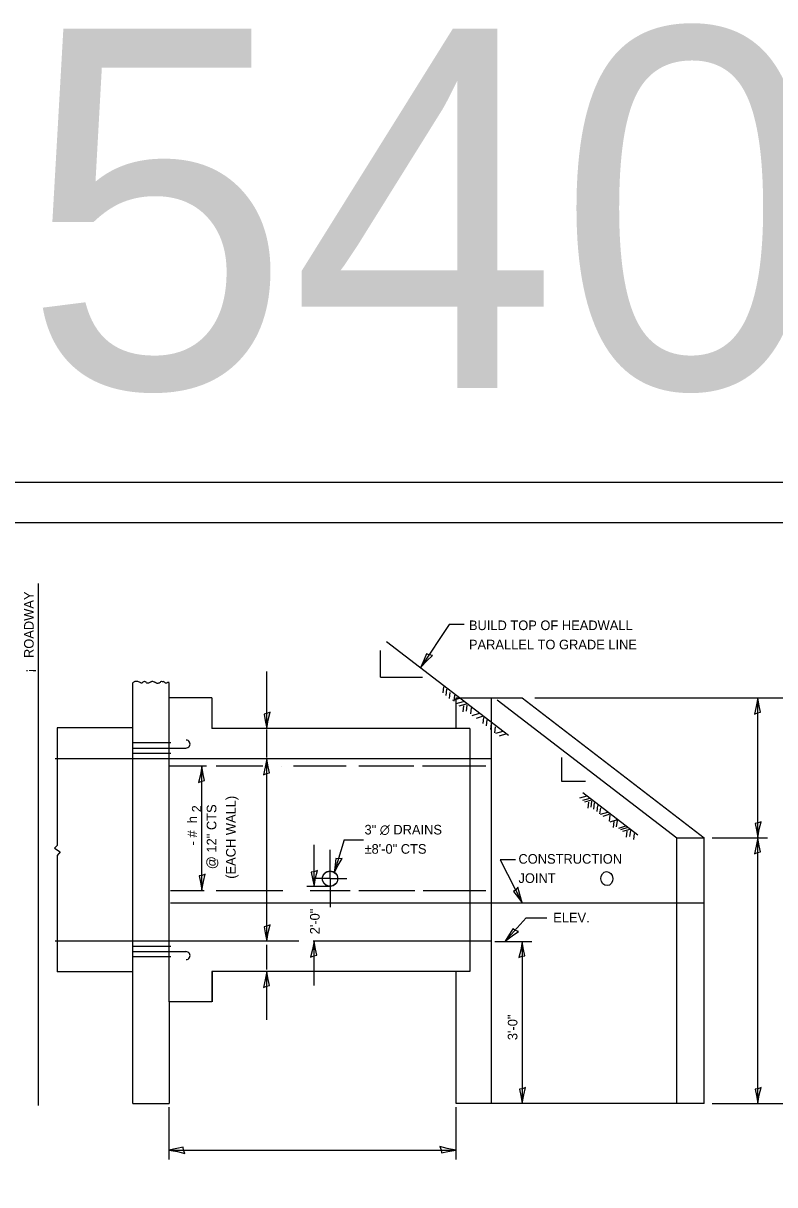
# Model space of a CAD drawing. Extents: x 2133490 to 2172050, y 2138301 to 2145980.
# Drawn here: x 2136915 to 2137384, y 2145237 to 2145961 of the extents above; entities that cross this region are included whole.
import ezdxf

# ---------------------------------------------------------------- set-up
doc = ezdxf.new("R2010")
doc.units = 0
for name, color, linetype in [('Level 40', 7, 'Continuous'), ('Level 63', 7, 'Continuous'), ('ROW_PR_Notes', 7, 'Continuous'), ('Sheets_50 Reference Boundary', 7, 'Continuous'), ('Sheets_General Details', 7, 'Continuous'), ('Sheets_Printer Plotting Border', 7, 'Continuous')]:
    doc.layers.add(name, color=color, linetype=linetype)

msp = doc.modelspace()

# ---------------------------------------------------------------- linework, layer by layer
at = {"layer": 'Level 40'}
for p, q in [((2136924.97, 2145286.22), (2136924.97, 2145611.51)), ((2137207.55, 2145287.36), (2137207.55, 2145540.13)), ((2137007.48, 2145512.24), (2136983.74, 2145512.24)), ((2136983.74, 2145508.92), (2137007.48, 2145508.92)), ((2137007.48, 2145505.61), (2136983.74, 2145505.61)), ((2137007.48, 2145508.92), (2137016.95, 2145508.92)), ((2136959.14, 2145502.26), (2136935.48, 2145502.26)), ((2137006.48, 2145502.26), (2136959.14, 2145502.26)), ((2137207.55, 2145502.26), (2137006.48, 2145502.26)), ((2137106.83, 2145427.55), (2137106.83, 2145445.44)), ((2137106.83, 2145427.55), (2137096.26, 2145427.55)), ((2137106.83, 2145427.55), (2137106.83, 2145409.66)), ((2137106.83, 2145427.55), (2137117.39, 2145427.55)), ((2136959.14, 2145388.66), (2136935.48, 2145388.66)), ((2137006.48, 2145388.66), (2136959.14, 2145388.66)), ((2137087.32, 2145388.66), (2137006.48, 2145388.66)), ((2137207.55, 2145388.66), (2137096.34, 2145388.66)), ((2137007.48, 2145385.34), (2136983.74, 2145385.34)), ((2136983.74, 2145382.03), (2137007.48, 2145382.03)), ((2137007.48, 2145382.03), (2137016.95, 2145382.03)), ((2137007.48, 2145378.72), (2136983.74, 2145378.72))]:
    msp.add_line(p, q, dxfattribs=at)
for centre in [(2137106.83, 2145427.55), (2137106.83, 2145427.4)]:
    msp.add_circle(centre, 4.73, dxfattribs=at)
msp.add_ellipse((2137279.46, 2145427.55), major_axis=(0.17, -4.39), ratio=0.834131, dxfattribs=at)
msp.add_spline([(2137006.5, 2145549.74), (2137005.48, 2145549.67), (2137004.88, 2145549.46), (2137004.14, 2145549.46), (2137003.8, 2145549.63), (2137003.19, 2145550.15), (2137002.85, 2145550.32), (2137002.42, 2145550.24), (2137001.6, 2145550.41), (2137000.78, 2145549.67), (2137000.22, 2145549.37), (2136999.48, 2145549.24), (2136998.96, 2145549.2), (2136998.49, 2145549.37), (2136997.8, 2145549.76), (2136997.5, 2145549.98), (2136997.24, 2145550.02), (2136996.29, 2145550.45), (2136995.64, 2145550.36), (2136995.13, 2145550.19), (2136994.44, 2145549.8), (2136993.53, 2145549.33), (2136993.27, 2145549.29), (2136992.84, 2145549.33), (2136992.41, 2145549.63), (2136991.67, 2145550.11), (2136991.16, 2145550.32), (2136990.51, 2145550.19), (2136989.86, 2145549.76), (2136989.73, 2145549.59), (2136989.47, 2145549.42), (2136988.91, 2145549.5), (2136988.4, 2145549.72), (2136987.4, 2145550.24), (2136986.63, 2145550.45), (2136985.85, 2145550.41), (2136985.07, 2145550.32), (2136984.39, 2145550.02), (2136983.74, 2145549.63)], degree=3, dxfattribs=at)
at = {"layer": 'Level 63'}
for p, q in [((2137026.93, 2145420.39), (2137026.93, 2145497.53)), ((2137096.82, 2145422.67), (2137096.82, 2145448.62)), ((2137115.7, 2145451.69), (2137127.65, 2145451.69)), ((2137106.83, 2145422.67), (2137092.25, 2145422.67)), ((2137096.82, 2145360.93), (2137096.82, 2145388.66)), ((2137209.57, 2145388.39), (2137232.69, 2145388.39)), ((2137226.69, 2145388.39), (2137226.69, 2145287.36))]:
    msp.add_line(p, q, dxfattribs=at)
for points in [[(2137170.73, 2145566.55), (2137168.68, 2145566.93), (2137166.97, 2145567.69), (2137165.5, 2145564.02), (2137163.46, 2145559.37), (2137167.22, 2145563.28)], [(2137371.49, 2145530.13), (2137373.41, 2145530.94), (2137375.25, 2145531.26), (2137374.45, 2145535.13), (2137373.58, 2145540.13), (2137372.61, 2145534.79)], [(2137069.42, 2145531.19), (2137067.49, 2145530.38), (2137065.65, 2145530.06), (2137066.46, 2145526.19), (2137067.32, 2145521.19), (2137068.29, 2145526.53)], [(2137024.83, 2145487.53), (2137026.76, 2145488.34), (2137028.6, 2145488.66), (2137027.79, 2145492.53), (2137026.93, 2145497.53), (2137025.96, 2145492.19)], [(2137065.23, 2145492.26), (2137067.15, 2145493.08), (2137069, 2145493.39), (2137068.19, 2145497.26), (2137067.32, 2145502.26), (2137066.35, 2145496.93)], [(2137375.67, 2145463.03), (2137373.75, 2145462.22), (2137371.91, 2145461.9), (2137372.72, 2145458.03), (2137373.58, 2145453.03), (2137374.55, 2145458.37)], [(2137371.49, 2145443.03), (2137373.41, 2145443.85), (2137375.25, 2145444.16), (2137374.45, 2145448.03), (2137373.58, 2145453.03), (2137372.61, 2145447.7)], [(2137114.37, 2145440.03), (2137112.3, 2145439.81), (2137110.44, 2145440.04), (2137110.1, 2145436.1), (2137109.49, 2145431.06), (2137111.96, 2145435.89)], [(2137098.91, 2145432.67), (2137096.99, 2145431.85), (2137095.14, 2145431.54), (2137095.95, 2145427.67), (2137096.82, 2145422.67), (2137097.79, 2145428)], [(2137029.02, 2145430.39), (2137027.1, 2145429.57), (2137025.25, 2145429.26), (2137026.06, 2145425.39), (2137026.93, 2145420.39), (2137027.9, 2145425.72)], [(2137224.01, 2145422.25), (2137222.67, 2145420.65), (2137221.17, 2145419.53), (2137223.65, 2145416.45), (2137226.69, 2145412.39), (2137225.13, 2145417.58)], [(2137069.42, 2145398.66), (2137067.49, 2145397.84), (2137065.65, 2145397.53), (2137066.46, 2145393.66), (2137067.32, 2145388.66), (2137068.29, 2145393.99)], [(2137224.37, 2145394.63), (2137222.4, 2145395.3), (2137220.82, 2145396.3), (2137218.83, 2145392.88), (2137216.14, 2145388.58), (2137220.43, 2145391.9)], [(2137094.72, 2145378.66), (2137096.65, 2145379.47), (2137098.49, 2145379.79), (2137097.68, 2145383.66), (2137096.82, 2145388.66), (2137095.85, 2145383.32)], [(2137224.6, 2145378.39), (2137226.52, 2145379.2), (2137228.37, 2145379.52), (2137227.56, 2145383.39), (2137226.69, 2145388.39), (2137225.72, 2145383.05)], [(2137065.23, 2145359.73), (2137067.15, 2145360.54), (2137069, 2145360.85), (2137068.19, 2145364.72), (2137067.32, 2145369.72), (2137066.35, 2145364.39)], [(2137228.79, 2145297.36), (2137226.86, 2145296.55), (2137225.02, 2145296.23), (2137225.83, 2145292.36), (2137226.69, 2145287.36), (2137227.66, 2145292.7)], [(2137375.67, 2145297.36), (2137373.75, 2145296.55), (2137371.91, 2145296.23), (2137372.72, 2145292.36), (2137373.58, 2145287.36), (2137374.55, 2145292.7)], [(2137016.28, 2145256.31), (2137015.47, 2145258.23), (2137015.15, 2145260.08), (2137011.28, 2145259.27), (2137006.28, 2145258.4), (2137011.62, 2145257.43)], [(2137175.23, 2145260.5), (2137176.04, 2145258.57), (2137176.36, 2145256.73), (2137180.23, 2145257.54), (2137185.23, 2145258.4), (2137179.89, 2145259.37)]]:
    msp.add_lwpolyline(points, close=True, dxfattribs=at)
msp.add_lwpolyline([(2137115.7, 2145451.69), (2137109.49, 2145431.06)], dxfattribs=at)
at = {"layer": 'ROW_PR_Notes'}
for p, q in [((2137138.32, 2145553.04), (2137138.32, 2145569.77)), ((2137141.99, 2145575.31), (2137218.11, 2145516.86)), ((2137067.32, 2145521.19), (2137067.32, 2145556.66)), ((2136983.74, 2145287.36), (2136983.74, 2145549.63)), ((2137006.48, 2145540.16), (2137006.48, 2145549.63)), ((2137138.32, 2145553.04), (2137164.55, 2145553.04)), ((2137177.61, 2145547.05), (2137177.15, 2145543.28)), ((2137179.41, 2145545.54), (2137178.96, 2145541.77)), ((2137181.53, 2145543.58), (2137181.07, 2145539.81)), ((2137184.39, 2145541.92), (2137183.94, 2145538.15)), ((2137006.48, 2145350.79), (2137006.48, 2145540.16)), ((2137033.03, 2145540.13), (2137006.48, 2145540.13)), ((2137033.03, 2145540.13), (2137033.03, 2145521.19)), ((2137183.34, 2145538.76), (2137187.86, 2145540.11)), ((2137185.42, 2145521.19), (2137185.42, 2145540.13)), ((2137185.42, 2145540.13), (2137226.67, 2145540.13)), ((2137185.45, 2145536.65), (2137189.97, 2145538)), ((2137187.41, 2145535.14), (2137191.93, 2145536.49)), ((2137190.12, 2145535.29), (2137189.67, 2145531.52)), ((2137192.23, 2145535.74), (2137191.78, 2145531.97)), ((2137194.79, 2145533.93), (2137194.34, 2145530.16)), ((2137211.01, 2145539.05), (2137323.05, 2145453.01)), ((2137226.67, 2145540.13), (2137340.09, 2145453.03)), ((2137234.5, 2145540.13), (2137411.58, 2145540.13)), ((2137373.58, 2145453.03), (2137373.58, 2145540.13)), ((2137195.54, 2145529.26), (2137200.07, 2145530.62)), ((2137198.11, 2145527.6), (2137202.63, 2145528.96)), ((2137202.48, 2145528.05), (2137202.03, 2145524.28)), ((2137204.59, 2145526.55), (2137204.14, 2145522.78)), ((2136984, 2145521.51), (2136936.66, 2145521.51)), ((2136936.66, 2145521.51), (2136936.66, 2145448.19)), ((2137193.94, 2145521.19), (2137033.03, 2145521.19)), ((2137067.32, 2145502.99), (2137067.32, 2145520.48)), ((2137193.94, 2145521.19), (2137193.94, 2145369.72)), ((2137207.3, 2145524.28), (2137206.85, 2145520.52)), ((2137209.86, 2145522.17), (2137209.41, 2145518.41)), ((2137210.32, 2145518.11), (2137214.84, 2145519.46)), ((2137212.58, 2145516.6), (2137217.1, 2145517.95)), ((2137029.81, 2145497.53), (2137006.48, 2145497.53)), ((2137064.91, 2145497.53), (2137035.84, 2145497.53)), ((2137067.32, 2145388.66), (2137067.32, 2145502.26)), ((2137076.84, 2145497.53), (2137076.67, 2145497.53)), ((2137116.94, 2145497.53), (2137084.08, 2145497.53)), ((2137159.14, 2145497.53), (2137124.77, 2145497.53)), ((2137203.94, 2145497.53), (2137164.57, 2145497.53)), ((2137251.09, 2145503.11), (2137251.09, 2145488.31)), ((2137251.09, 2145488.31), (2137266.16, 2145488.31)), ((2137262.62, 2145477.86), (2137267.14, 2145479.22)), ((2137264.41, 2145481.31), (2137298.86, 2145454.85)), ((2137264.58, 2145476.35), (2137269.1, 2145477.71)), ((2137265.64, 2145475.3), (2137270.16, 2145476.65)), ((2137269.86, 2145475.75), (2137269.4, 2145471.98)), ((2137268.05, 2145475.15), (2137267.59, 2145471.38)), ((2137271.51, 2145474.7), (2137271.06, 2145470.92)), ((2137273.63, 2145473.19), (2137273.17, 2145469.42)), ((2137275.43, 2145471.68), (2137274.98, 2145467.91)), ((2137275.58, 2145467.61), (2137280.11, 2145468.97)), ((2137277.09, 2145466.56), (2137281.61, 2145467.91)), ((2137281.31, 2145467.16), (2137280.86, 2145463.39)), ((2137281.61, 2145462.94), (2137286.13, 2145464.29)), ((2137283.87, 2145463.24), (2137283.42, 2145459.47)), ((2137285.83, 2145463.69), (2137285.38, 2145459.92)), ((2137286.89, 2145459.02), (2137291.41, 2145460.38)), ((2137288.25, 2145458.26), (2137292.77, 2145459.62)), ((2137289.45, 2145457.06), (2137293.97, 2145458.42)), ((2137292.01, 2145457.21), (2137291.56, 2145453.44)), ((2137294.13, 2145457.51), (2137293.67, 2145453.74)), ((2137296.53, 2145455.7), (2137296.08, 2145451.93)), ((2136936.66, 2145448.19), (2136934.94, 2145446.42)), ((2136934.94, 2145446.42), (2136938.4, 2145444.18)), ((2137323.05, 2145453.05), (2137340.16, 2145453.05)), ((2137323.05, 2145287.36), (2137323.05, 2145453.01)), ((2137340.09, 2145287.36), (2137340.09, 2145453.03)), ((2137345.19, 2145453.03), (2137379.58, 2145453.03)), ((2137373.58, 2145287.36), (2137373.58, 2145453.03)), ((2136938.4, 2145444.18), (2136936.66, 2145441.98)), ((2136936.66, 2145441.98), (2136936.66, 2145369.41)), ((2137028.31, 2145419.9), (2137007.35, 2145419.9)), ((2137077.44, 2145419.9), (2137035.84, 2145419.9)), ((2137119.35, 2145419.9), (2137094.46, 2145419.9)), ((2137159.75, 2145419.9), (2137124.77, 2145419.9)), ((2137203.94, 2145419.9), (2137164.87, 2145419.9)), ((2137340.32, 2145412.33), (2137007.35, 2145412.33)), ((2137229.11, 2145403.05), (2137216.14, 2145388.58)), ((2137229.11, 2145403.05), (2137242.07, 2145403.05)), ((2137067.32, 2145370.95), (2137067.32, 2145386.33)), ((2136984, 2145369.41), (2136936.66, 2145369.41)), ((2137033.03, 2145369.72), (2137033.03, 2145350.79)), ((2137193.94, 2145369.72), (2137033.03, 2145369.72)), ((2137033.32, 2145369.72), (2137033.32, 2145350.79)), ((2137067.32, 2145339.6), (2137067.32, 2145369.72)), ((2137185.42, 2145287.36), (2137185.42, 2145369.72)), ((2137033.03, 2145350.79), (2137006.48, 2145350.79)), ((2137006.48, 2145350.79), (2137006.48, 2145287.36)), ((2136983.74, 2145287.36), (2137006.48, 2145287.36)), ((2137340.09, 2145287.36), (2137185.42, 2145287.36)), ((2137345.19, 2145287.36), (2137411.58, 2145287.36)), ((2137006.28, 2145285.02), (2137006.28, 2145252.4)), ((2137185.23, 2145285.02), (2137185.23, 2145252.4)), ((2137006.28, 2145258.4), (2137185.23, 2145258.4))]:
    msp.add_line(p, q, dxfattribs=at)
for points in [[(2137190.52, 2145585.92), (2137181.05, 2145585.92), (2137163.46, 2145559.37)], [(2137222.48, 2145439.22), (2137213.01, 2145439.22), (2137226.69, 2145412.39)]]:
    msp.add_lwpolyline(points, dxfattribs=at)
for centre, start, end in [((2137017.04, 2145511.41), 267.93785, 88.79086), ((2137017.04, 2145379.55), 271.20914, 92.06215)]:
    msp.add_arc(centre, 2.49, start, end, dxfattribs=at)
at = {"layer": 'Sheets_50 Reference Boundary'}
msp.add_lwpolyline([(2136450.12, 2145649.45), (2138025.12, 2145649.45), (2138025.12, 2144649.46), (2136450.12, 2144649.46)], close=True, dxfattribs=at)
at = {"layer": 'Sheets_General Details'}
msp.add_line((2138050.12, 2145674.46), (2136350.12, 2145674.46), dxfattribs=at)
msp.add_lwpolyline([(2136450.12, 2145649.46), (2138025.12, 2145649.46), (2138025.12, 2144599.46), (2136450.12, 2144599.46)], close=True, dxfattribs=at)
at = {"layer": 'Sheets_Printer Plotting Border'}
msp.add_lwpolyline([(2136350.12, 2144574.46), (2138050.12, 2144574.46), (2138050.12, 2145674.46), (2136350.12, 2145674.46)], close=True, dxfattribs=at)

# ---------------------------------------------------------------- texts
at = {"layer": 'Level 63'}
for s, height, p in [(' ROADWAY', 6, (2136922, 2145562.8)), ('¡', 6, (2136922, 2145555.85)), ('(EACH WALL)', 6, (2137047.93, 2145427.44)), ('2', 5.8, (2137026.49, 2145468.94)), ('@ 12" CTS', 6, (2137035.93, 2145433.41)), ('   - #  h ', 6, (2137023.93, 2145441.55)), ('2\'-0"', 6, (2137100.33, 2145392.82)), ('3\'-0"', 6, (2137223.69, 2145326.85))]:
    msp.add_text(s, height=height, rotation=90, dxfattribs=at).set_placement(p)
for s, p in [('3" ∅ DRAINS', (2137128.33, 2145455.05)), ('±8\'-0" CTS', (2137128.33, 2145443.05)), ('CONSTRUCTION', (2137224.34, 2145436.84)), ('JOINT', (2137224.34, 2145424.84))]:
    msp.add_text(s, height=6, dxfattribs=at).set_placement(p)
at = {"layer": 'ROW_PR_Notes'}
for s, p in [('BUILD TOP OF HEADWALL', (2137193.46, 2145582.43)), ('PARALLEL TO GRADE LINE', (2137193.46, 2145570.43)), ('ELEV.       ', (2137246.01, 2145400.23))]:
    msp.add_text(s, height=6, dxfattribs=at).set_placement(p)
at = {"layer": 'Sheets_General Details'}
msp.add_text('540-1', height=224, dxfattribs=at).set_placement((2136915.64, 2145733.32))

doc.saveas('drawing.dxf')
